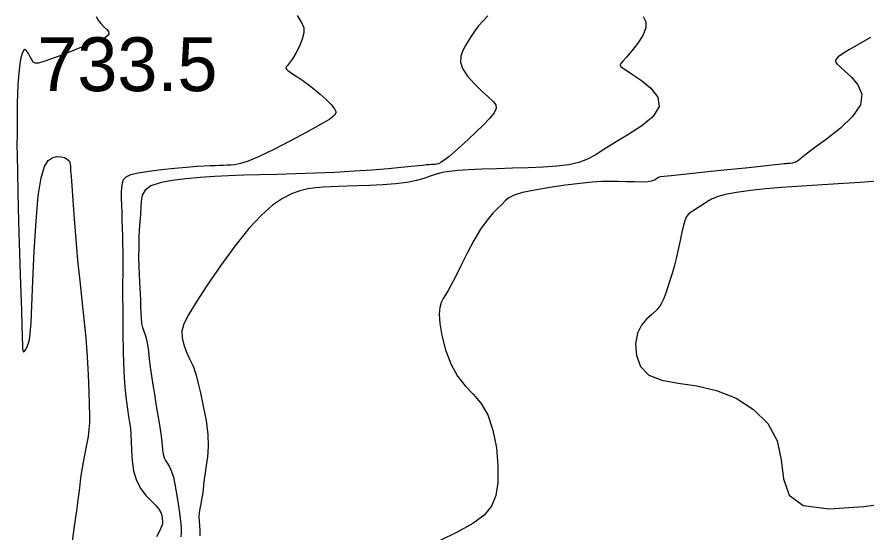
# Model space of a CAD drawing. Extents: x 2566142 to 2571431, y 418755 to 421584.
# Drawn here: x 2569087.6 to 2569324.5, y 420072.8 to 420216.5 of the extents above; entities that cross this region are included whole.
import ezdxf

# ---------------------------------------------------------------- set-up
doc = ezdxf.new("R2010")
doc.units = 0
for name, color, linetype in [('Contour_ADS_Major', 7, 'Continuous'), ('Contour_ADS_Minor', 7, 'Continuous'), ('Contour_ADS_Spot_Elevation', 7, 'Continuous')]:
    doc.layers.add(name, color=color, linetype=linetype)

msp = doc.modelspace()

# ---------------------------------------------------------------- linework, layer by layer
at = {"layer": 'Contour_ADS_Major'}
for points in [[(2569262.12, 420216.67), (2569262.82, 420215.17), (2569262.88, 420213.46), (2569262.04, 420211.4), (2569260.58, 420209.19), (2569258.9, 420207.08), (2569257.41, 420205.36), (2569256.41, 420204.22), (2569255.87, 420203.55), (2569255.67, 420203.2), (2569255.69, 420202.99), (2569255.86, 420202.76), (2569256.34, 420202.37), (2569257.34, 420201.67), (2569259.08, 420200.53), (2569261.59, 420198.84), (2569264.23, 420196.69), (2569266.16, 420194.22), (2569266.56, 420191.56), (2569264.9, 420188.85), (2569261.71, 420186.19), (2569257.83, 420183.69), (2569254.1, 420181.46), (2569251.13, 420179.6), (2569248.75, 420178.08), (2569246.57, 420176.89), (2569244.21, 420176), (2569241.35, 420175.37), (2569238, 420174.96), (2569234.23, 420174.69), (2569230.1, 420174.52), (2569225.71, 420174.38), (2569221.3, 420174.25), (2569217.14, 420174.12), (2569213.47, 420173.97), (2569210.5, 420173.78), (2569208.12, 420173.52), (2569206.16, 420173.18), (2569204.44, 420172.73), (2569202.79, 420172.17), (2569201.01, 420171.56), (2569198.93, 420170.96), (2569196.33, 420170.43), (2569193.12, 420170.04), (2569189.53, 420169.77), (2569185.89, 420169.59), (2569182.5, 420169.46), (2569179.63, 420169.37), (2569177.18, 420169.29), (2569175, 420169.21), (2569172.94, 420169.1), (2569170.86, 420168.94), (2569168.71, 420168.64), (2569166.47, 420168.11), (2569164.11, 420167.27), (2569161.58, 420165.99), (2569158.83, 420164.08), (2569155.75, 420161.35), (2569152.27, 420157.58), (2569148.37, 420152.7), (2569144.37, 420147.23), (2569140.63, 420141.82), (2569137.55, 420137.11)], [(2569137.55, 420137.11), (2569135.4, 420133.6), (2569134.14, 420131.04), (2569133.61, 420129.04), (2569133.67, 420127.2), (2569134.16, 420125.22), (2569134.9, 420123.2), (2569135.72, 420121.35), (2569136.42, 420119.86), (2569136.89, 420118.84), (2569137.21, 420117.95), (2569137.54, 420116.76), (2569138.01, 420114.82), (2569138.73, 420111.84), (2569139.55, 420108.13), (2569140.31, 420104.13), (2569140.8, 420100.27), (2569140.91, 420096.92), (2569140.72, 420094.08), (2569140.37, 420091.68), (2569140.03, 420089.62), (2569139.79, 420087.85), (2569139.63, 420086.28), (2569139.5, 420084.86), (2569139.33, 420083.52), (2569139.09, 420082.21), (2569138.82, 420080.92), (2569138.57, 420079.68), (2569138.39, 420078.48), (2569138.33, 420077.32), (2569138.37, 420076.17), (2569138.45, 420074.94), (2569138.55, 420073.58), (2569138.63, 420072.06)]]:
    msp.add_lwpolyline(points, dxfattribs=at)
at = {"layer": 'Contour_ADS_Minor'}
for points in [[(2569109.67, 420216.63), (2569110.26, 420215.62), (2569110.97, 420214.69), (2569111.79, 420213.87), (2569112.56, 420213.14), (2569113.11, 420212.47), (2569113.26, 420211.84), (2569112.86, 420211.23), (2569112.06, 420210.65), (2569111.02, 420210.11), (2569109.93, 420209.65), (2569108.91, 420209.26), (2569107.83, 420208.86), (2569106.5, 420208.37), (2569104.73, 420207.7), (2569102.42, 420206.8), (2569099.82, 420205.79), (2569097.28, 420204.83), (2569095.14, 420204.09), (2569093.67, 420203.69), (2569092.75, 420203.65), (2569092.17, 420203.95), (2569091.74, 420204.57), (2569091.29, 420205.45), (2569090.81, 420206.38), (2569090.32, 420207.13), (2569089.85, 420207.46), (2569089.43, 420207.18), (2569089.06, 420206.35), (2569088.73, 420205.1), (2569088.45, 420203.54), (2569088.22, 420201.78), (2569088.03, 420199.81), (2569087.89, 420197.6), (2569087.79, 420195.14), (2569087.72, 420192.42)], [(2569165.72, 420216.91), (2569166.49, 420215.72), (2569167.14, 420214.64), (2569167.54, 420213.49), (2569167.56, 420212.09), (2569167.11, 420210.32), (2569166.32, 420208.36), (2569165.36, 420206.46), (2569164.4, 420204.86), (2569163.61, 420203.75), (2569163.03, 420203.05), (2569162.67, 420202.61), (2569162.56, 420202.3), (2569162.71, 420201.97), (2569163.12, 420201.59), (2569163.79, 420201.12), (2569164.71, 420200.51), (2569165.87, 420199.75), (2569167.24, 420198.83), (2569168.76, 420197.73), (2569170.42, 420196.46), (2569172.14, 420195.04), (2569173.78, 420193.57), (2569175.17, 420192.18), (2569176.14, 420190.97), (2569176.53, 420190.03), (2569176.14, 420189.15), (2569174.76, 420188.08), (2569172.2, 420186.57), (2569168.4, 420184.47), (2569163.85, 420182.05), (2569159.2, 420179.66)], [(2569218.78, 420216.88), (2569217.5, 420215.46), (2569216.25, 420214.04), (2569215.18, 420212.66), (2569214.25, 420211.3), (2569213.42, 420209.94), (2569212.64, 420208.56)], [(2569325.39, 420210.84), (2569322.37, 420209.03), (2569319.56, 420207.47), (2569317.59, 420206.29), (2569316.43, 420205.42), (2569315.87, 420204.78), (2569315.71, 420204.3), (2569315.8, 420203.87), (2569316.19, 420203.35), (2569316.99, 420202.59), (2569318.32, 420201.43), (2569320.15, 420199.75), (2569321.93, 420197.58), (2569322.98, 420194.98), (2569322.64, 420192.01), (2569320.46, 420188.79), (2569317.03, 420185.54), (2569313.21, 420182.54), (2569309.82, 420180.07)], [(2569212.64, 420208.56), (2569211.88, 420207.14), (2569211.34, 420205.63), (2569211.24, 420203.97), (2569211.8, 420202.13), (2569213.16, 420200.07), (2569215.04, 420197.95), (2569217.1, 420195.96), (2569218.95, 420194.27), (2569220.3, 420193.01), (2569221.06, 420192.01), (2569221.16, 420191.04), (2569220.59, 420189.86), (2569219.32, 420188.29), (2569217.55, 420186.43), (2569215.49, 420184.42), (2569213.35, 420182.43), (2569211.33, 420180.58), (2569209.51, 420178.96), (2569207.94, 420177.61), (2569206.68, 420176.61), (2569205.74, 420175.97), (2569205.07, 420175.64), (2569204.56, 420175.5), (2569204.12, 420175.47), (2569203.65, 420175.45), (2569203.13, 420175.43), (2569202.49, 420175.39), (2569201.72, 420175.32), (2569200.75, 420175.21), (2569199.39, 420175.05), (2569197.45, 420174.84), (2569194.71, 420174.57), (2569191.04, 420174.25), (2569186.6, 420173.9), (2569181.59, 420173.55), (2569176.24, 420173.25), (2569170.77, 420173.02), (2569165.33, 420172.84), (2569160.08, 420172.7), (2569155.18, 420172.57), (2569150.72, 420172.43), (2569146.6, 420172.27), (2569142.65, 420172.06), (2569138.72, 420171.81), (2569134.72, 420171.48), (2569130.89, 420171.02), (2569127.52, 420170.38), (2569124.93, 420169.48), (2569123.33, 420168.3), (2569122.52, 420166.87), (2569122.22, 420165.23), (2569122.13, 420163.43), (2569122.02, 420161.53), (2569121.88, 420159.5), (2569121.73, 420157.32), (2569121.61, 420154.95), (2569121.55, 420152.39), (2569121.54, 420149.76), (2569121.57, 420147.2), (2569121.64, 420144.86), (2569121.74, 420142.82), (2569121.84, 420141.02), (2569121.93, 420139.34), (2569122.01, 420137.69), (2569122.06, 420135.96), (2569122.11, 420134.24), (2569122.2, 420132.62), (2569122.38, 420131.2), (2569122.65, 420130.04), (2569123, 420129.02), (2569123.37, 420127.98), (2569123.72, 420126.75), (2569124, 420125.21), (2569124.25, 420123.38), (2569124.5, 420121.31), (2569124.78, 420119.04), (2569125.11, 420116.62), (2569125.5, 420114.09), (2569125.92, 420111.47), (2569126.37, 420108.81), (2569126.81, 420106.14), (2569127.23, 420103.55), (2569127.6, 420101.15), (2569127.88, 420099.05), (2569128.06, 420097.3), (2569128.19, 420095.89), (2569128.35, 420094.75), (2569128.61, 420093.82), (2569129.03, 420093.01), (2569129.56, 420092.21), (2569130.14, 420091.25), (2569130.7, 420090), (2569131.21, 420088.35), (2569131.65, 420086.4), (2569132.03, 420084.31), (2569132.37, 420082.22), (2569132.67, 420080.28), (2569132.92, 420078.49), (2569133.13, 420076.86), (2569133.28, 420075.4)], [(2569087.72, 420192.42), (2569087.68, 420189.53), (2569087.66, 420186.6), (2569087.66, 420183.75), (2569087.65, 420180.96), (2569087.68, 420177.74), (2569087.75, 420173.47), (2569087.89, 420167.53), (2569088.11, 420159.61), (2569088.38, 420150.67), (2569088.65, 420142.01), (2569088.87, 420134.91), (2569089.02, 420130.3), (2569089.1, 420127.78), (2569089.13, 420126.55), (2569089.14, 420125.86), (2569089.16, 420125.11), (2569089.2, 420124.3), (2569089.3, 420123.64), (2569089.49, 420123.31), (2569089.77, 420123.45), (2569090.11, 420123.97), (2569090.47, 420124.76), (2569090.81, 420125.67), (2569091.09, 420126.72), (2569091.33, 420128.4), (2569091.56, 420131.32), (2569091.8, 420136.11), (2569092.1, 420143.09), (2569092.47, 420151.33), (2569092.95, 420159.62), (2569093.57, 420166.73), (2569094.35, 420171.73), (2569095.28, 420174.84), (2569096.33, 420176.53), (2569097.47, 420177.32), (2569098.67, 420177.63), (2569099.84, 420177.62), (2569100.88, 420177.36), (2569101.67, 420176.96), (2569102.17, 420176.48), (2569102.41, 420175.97), (2569102.49, 420175.46), (2569102.51, 420174.99), (2569102.52, 420174.51), (2569102.58, 420173.71), (2569102.7, 420172.17), (2569102.89, 420169.49), (2569103.17, 420165.42), (2569103.55, 420160.28), (2569104, 420154.54), (2569104.53, 420148.67), (2569105.11, 420143.04), (2569105.71, 420137.64), (2569106.29, 420132.37), (2569106.79, 420127.14), (2569107.18, 420121.88), (2569107.46, 420116.84), (2569107.66, 420112.28), (2569107.78, 420108.5), (2569107.85, 420105.66), (2569107.83, 420103.51), (2569107.7, 420101.65), (2569107.44, 420099.72), (2569107.03, 420097.44), (2569106.55, 420094.97), (2569106.07, 420092.55), (2569105.68, 420090.45), (2569105.43, 420088.81), (2569105.25, 420087.28), (2569105.04, 420085.41), (2569104.71, 420082.76), (2569104.2, 420079.05), (2569103.59, 420074.75), (2569103, 420070.52)], [(2569309.82, 420180.07), (2569307.51, 420178.34), (2569306.14, 420177.23), (2569305.36, 420176.59), (2569304.82, 420176.22), (2569304.24, 420175.99), (2569303.63, 420175.85), (2569303.05, 420175.76), (2569302.55, 420175.72), (2569302.19, 420175.69), (2569301.94, 420175.67), (2569301.77, 420175.66), (2569301.61, 420175.65), (2569301.37, 420175.62), (2569300.61, 420175.54), (2569298.85, 420175.35), (2569295.59, 420175), (2569290.58, 420174.46), (2569284.55, 420173.82), (2569278.48, 420173.18), (2569273.35, 420172.66), (2569269.88, 420172.33), (2569267.87, 420172.14), (2569266.84, 420172), (2569266.33, 420171.82), (2569265.94, 420171.53), (2569265.44, 420171.2), (2569264.69, 420170.88), (2569263.51, 420170.65), (2569261.81, 420170.56), (2569259.72, 420170.59), (2569257.42, 420170.66), (2569255.09, 420170.73), (2569252.86, 420170.75), (2569250.53, 420170.67), (2569247.85, 420170.48), (2569244.55, 420170.15), (2569240.5, 420169.65), (2569236.12, 420169.03), (2569231.93, 420168.34), (2569228.47, 420167.61), (2569226.14, 420166.88), (2569224.68, 420166.12), (2569223.69, 420165.3), (2569222.78, 420164.36), (2569221.63, 420163.26), (2569220.21, 420161.85), (2569218.59, 420159.98), (2569216.8, 420157.48), (2569214.92, 420154.29), (2569213.05, 420150.73), (2569211.31, 420147.23), (2569209.81, 420144.2), (2569208.64, 420141.94), (2569207.74, 420140.33), (2569207.03, 420139.14), (2569206.42, 420138.12), (2569205.86, 420137.04), (2569205.42, 420135.67), (2569205.24, 420133.81), (2569205.41, 420131.21), (2569206.02, 420127.79), (2569207.07, 420123.88), (2569208.52, 420119.97), (2569210.34, 420116.51), (2569212.47, 420113.8), (2569214.72, 420111.47), (2569216.9, 420108.98), (2569218.79, 420105.78), (2569220.24, 420101.52), (2569221.19, 420096.58), (2569221.65, 420091.53), (2569221.63, 420086.95), (2569221.08, 420083.26), (2569219.86, 420080.32), (2569217.76, 420077.82), (2569214.6, 420075.47), (2569210.32, 420073.05), (2569205.39, 420070.67)], [(2569159.2, 420179.66), (2569155.1, 420177.69), (2569152.04, 420176.39), (2569149.88, 420175.68), (2569148.37, 420175.37), (2569147.21, 420175.27), (2569146.17, 420175.22), (2569145.14, 420175.18), (2569144.07, 420175.15), (2569142.87, 420175.11), (2569141.49, 420175.06), (2569139.79, 420174.98), (2569137.63, 420174.84), (2569134.89, 420174.63), (2569131.53, 420174.34), (2569127.87, 420173.96), (2569124.34, 420173.53), (2569121.38, 420173.06), (2569119.3, 420172.54), (2569118, 420171.94), (2569117.27, 420171.19), (2569116.91, 420170.25), (2569116.73, 420169.06), (2569116.67, 420167.62), (2569116.69, 420165.98), (2569116.75, 420164.13), (2569116.82, 420162.12), (2569116.89, 420159.98), (2569116.96, 420157.78), (2569117.01, 420155.57), (2569117.06, 420153.41), (2569117.09, 420151.35), (2569117.11, 420149.48), (2569117.11, 420147.83), (2569117.11, 420146.4), (2569117.09, 420144.8), (2569117.08, 420142.57), (2569117.08, 420139.23), (2569117.09, 420134.5), (2569117.14, 420128.89), (2569117.25, 420123.06), (2569117.43, 420117.71), (2569117.71, 420113.37), (2569118.04, 420109.98), (2569118.39, 420107.36), (2569118.72, 420105.29), (2569119, 420103.57), (2569119.23, 420101.99), (2569119.39, 420100.31), (2569119.5, 420098.3), (2569119.58, 420095.81), (2569119.74, 420093.02), (2569120.13, 420090.15), (2569120.9, 420087.48), (2569122.11, 420085.18), (2569123.58, 420083.27), (2569125.08, 420081.72), (2569126.33, 420080.47), (2569127.17, 420079.49), (2569127.65, 420078.71), (2569127.87, 420078.1), (2569127.98, 420077.58), (2569128.05, 420077.1), (2569128.11, 420076.67), (2569128.16, 420076.28), (2569128.2, 420075.92), (2569128.21, 420075.59), (2569128.12, 420075.14), (2569127.86, 420074.46), (2569127.32, 420073.38), (2569126.49, 420071.82)], [(2569327.38, 420170.8), (2569322.56, 420170.44), (2569317.95, 420170.12), (2569313.52, 420169.84), (2569309.22, 420169.59), (2569304.95, 420169.33), (2569300.63, 420169.03)], [(2569300.63, 420169.03), (2569296.23, 420168.64), (2569291.97, 420168.18), (2569288.13, 420167.66), (2569284.97, 420167.07), (2569282.7, 420166.44), (2569281.13, 420165.78), (2569280, 420165.12), (2569279.06, 420164.46), (2569278.1, 420163.83), (2569277.12, 420163.24), (2569276.2, 420162.68), (2569275.39, 420162.14), (2569274.74, 420161.61), (2569274.21, 420160.95), (2569273.76, 420160), (2569273.32, 420158.59), (2569272.86, 420156.64), (2569272.36, 420154.29), (2569271.83, 420151.78), (2569271.28, 420149.31), (2569270.71, 420147.08), (2569270.13, 420145.06), (2569269.55, 420143.18), (2569268.98, 420141.4), (2569268.43, 420139.66), (2569267.8, 420137.98), (2569267, 420136.42), (2569265.93, 420135), (2569264.55, 420133.72), (2569263.05, 420132.38), (2569261.63, 420130.72), (2569260.54, 420128.49), (2569260, 420125.56), (2569260.22, 420122.31), (2569261.39, 420119.23), (2569263.7, 420116.8), (2569263.7, 420116.8)], [(2569263.7, 420116.8), (2569267.28, 420115.37), (2569271.84, 420114.54), (2569277.05, 420113.78), (2569282.55, 420112.54), (2569287.96, 420110.37), (2569292.87, 420107.26), (2569296.84, 420103.29), (2569299.44, 420098.54), (2569300.52, 420093.2), (2569301.17, 420087.91), (2569302.76, 420083.42), (2569306.68, 420080.46), (2569313.87, 420079.54), (2569323.54, 420080.19), (2569334.45, 420081.69)], [(2569133.28, 420075.4), (2569133.38, 420074.1), (2569133.39, 420072.9), (2569133.27, 420071.75)]]:
    msp.add_lwpolyline(points, dxfattribs=at)

# ---------------------------------------------------------------- texts
at = {"layer": 'Contour_ADS_Spot_Elevation'}
msp.add_text('733.5', height=15, dxfattribs=at).set_placement((2569093.3, 420195.86))

doc.saveas('drawing.dxf')
